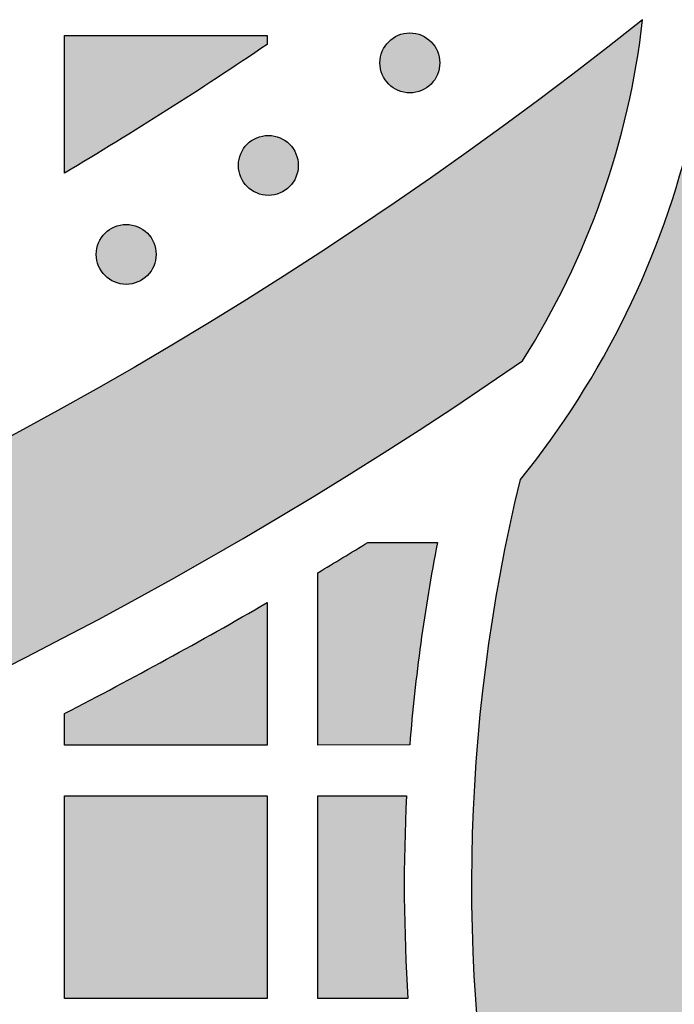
# Model space of a CAD drawing. Header units: millimetres. Extents: x -3873 to -97, y 912 to 4165.
# Tile 178 of 656: x -3210 to -3171, y 1203 to 1262. Entities that reach past the tile are written whole.
import ezdxf

# ---------------------------------------------------------------- set-up
doc = ezdxf.new("R2010")
doc.units = ezdxf.units.MM
doc.layers.add('pattern', color=7, linetype='Continuous', true_color=0x000000)

msp = doc.modelspace()

# ---------------------------------------------------------------- hatches: boundary and pattern name
at = {"layer": 'pattern'}
for points in [[(-3179.908, 1241.55), (-3179.207, 1242.692), (-3178.537, 1243.857), (-3177.898, 1245.044), (-3177.292, 1246.25), (-3176.719, 1247.475), (-3176.18, 1248.717), (-3175.677, 1249.974), (-3175.208, 1251.246), (-3174.776, 1252.531), (-3174.381, 1253.827), (-3174.023, 1255.132), (-3173.702, 1256.446), (-3173.419, 1257.766), (-3173.174, 1259.091), (-3172.966, 1260.418), (-3172.796, 1261.748), (-3176.824, 1258.607), (-3180.929, 1255.54), (-3185.108, 1252.548), (-3189.36, 1249.635), (-3193.682, 1246.803), (-3198.073, 1244.054), (-3202.529, 1241.391), (-3207.048, 1238.817), (-3211.628, 1236.332), (-3216.266, 1233.94), (-3220.959, 1231.643), (-3225.704, 1229.441), (-3230.498, 1227.337), (-3235.338, 1225.333), (-3240.222, 1223.43), (-3245.145, 1221.63), (-3250.106, 1219.932), (-3255.099, 1218.34), (-3260.123, 1216.853), (-3265.173, 1215.473), (-3270.246, 1214.2), (-3275.34, 1213.034), (-3280.45, 1211.976), (-3285.573, 1211.027), (-3290.706, 1210.186), (-3295.845, 1209.453), (-3300.987, 1208.828), (-3306.129, 1208.311), (-3311.266, 1207.901), (-3316.397, 1207.598), (-3321.517, 1207.401), (-3326.624, 1207.309), (-3326.623, 1195.309), (-3321.81, 1195.389), (-3316.987, 1195.558), (-3312.156, 1195.816), (-3307.32, 1196.165), (-3302.481, 1196.604), (-3297.642, 1197.134), (-3292.805, 1197.754), (-3287.973, 1198.466), (-3283.148, 1199.269), (-3278.334, 1200.163), (-3273.531, 1201.148), (-3268.744, 1202.223), (-3263.974, 1203.389), (-3259.225, 1204.644), (-3254.498, 1205.989), (-3249.797, 1207.423), (-3245.123, 1208.944), (-3240.479, 1210.553), (-3235.868, 1212.247), (-3231.292, 1214.027), (-3226.753, 1215.891), (-3222.254, 1217.838), (-3217.797, 1219.866), (-3213.384, 1221.975), (-3209.017, 1224.162), (-3204.698, 1226.427), (-3200.43, 1228.768), (-3196.214, 1231.183), (-3192.052, 1233.671), (-3187.945, 1236.229), (-3183.897, 1238.856)], [(-3207.029, 1252.667), (-3207.03, 1260.808), (-3195.031, 1260.809), (-3195.031, 1260.284), (-3200.973, 1256.386)], [(-3187.834, 1257.934), (-3187.806, 1257.906), (-3187.777, 1257.879), (-3187.747, 1257.853), (-3187.716, 1257.826), (-3187.685, 1257.801), (-3187.652, 1257.775), (-3187.619, 1257.751), (-3187.585, 1257.727), (-3187.55, 1257.703), (-3187.514, 1257.681), (-3187.478, 1257.659), (-3187.44, 1257.637), (-3187.402, 1257.617), (-3187.364, 1257.597), (-3187.324, 1257.578), (-3187.284, 1257.56), (-3187.243, 1257.543), (-3187.202, 1257.527), (-3187.16, 1257.512), (-3187.118, 1257.498), (-3187.075, 1257.485), (-3187.031, 1257.473), (-3186.987, 1257.462), (-3186.943, 1257.452), (-3186.898, 1257.443), (-3186.853, 1257.436), (-3186.808, 1257.429), (-3186.763, 1257.424), (-3186.717, 1257.42), (-3186.671, 1257.417), (-3186.625, 1257.415), (-3186.579, 1257.414), (-3186.533, 1257.415), (-3186.488, 1257.417), (-3186.442, 1257.42), (-3186.396, 1257.424), (-3186.351, 1257.429), (-3186.305, 1257.436), (-3186.26, 1257.443), (-3186.216, 1257.452), (-3186.172, 1257.462), (-3186.128, 1257.473), (-3186.084, 1257.485), (-3186.041, 1257.498), (-3185.999, 1257.512), (-3185.957, 1257.527), (-3185.915, 1257.543), (-3185.875, 1257.56), (-3185.835, 1257.578), (-3185.795, 1257.597), (-3185.756, 1257.617), (-3185.718, 1257.637), (-3185.681, 1257.659), (-3185.645, 1257.681), (-3185.609, 1257.703), (-3185.574, 1257.727), (-3185.54, 1257.751), (-3185.507, 1257.776), (-3185.474, 1257.801), (-3185.443, 1257.827), (-3185.412, 1257.853), (-3185.382, 1257.88), (-3185.353, 1257.907), (-3185.325, 1257.934), (-3185.297, 1257.962), (-3185.27, 1257.991), (-3185.243, 1258.021), (-3185.217, 1258.052), (-3185.191, 1258.084), (-3185.166, 1258.116), (-3185.142, 1258.149), (-3185.118, 1258.183), (-3185.094, 1258.218), (-3185.071, 1258.254), (-3185.049, 1258.291), (-3185.028, 1258.328), (-3185.008, 1258.366), (-3184.988, 1258.405), (-3184.969, 1258.444), (-3184.951, 1258.484), (-3184.934, 1258.525), (-3184.918, 1258.566), (-3184.903, 1258.608), (-3184.889, 1258.651), (-3184.876, 1258.694), (-3184.864, 1258.737), (-3184.853, 1258.781), (-3184.843, 1258.825), (-3184.834, 1258.87), (-3184.827, 1258.915), (-3184.82, 1258.96), (-3184.815, 1259.006), (-3184.811, 1259.051), (-3184.808, 1259.097), (-3184.806, 1259.143), (-3184.805, 1259.189), (-3184.806, 1259.235), (-3184.808, 1259.281), (-3184.811, 1259.326), (-3184.815, 1259.372), (-3184.82, 1259.418), (-3184.827, 1259.463), (-3184.834, 1259.508), (-3184.843, 1259.552), (-3184.853, 1259.597), (-3184.864, 1259.641), (-3184.876, 1259.684), (-3184.889, 1259.727), (-3184.903, 1259.77), (-3184.918, 1259.811), (-3184.934, 1259.853), (-3184.951, 1259.894), (-3184.969, 1259.934), (-3184.988, 1259.973), (-3185.008, 1260.012), (-3185.028, 1260.05), (-3185.049, 1260.087), (-3185.072, 1260.124), (-3185.094, 1260.159), (-3185.118, 1260.194), (-3185.142, 1260.228), (-3185.166, 1260.262), (-3185.192, 1260.294), (-3185.217, 1260.326), (-3185.244, 1260.356), (-3185.27, 1260.386), (-3185.297, 1260.415), (-3185.325, 1260.443), (-3185.353, 1260.471), (-3185.382, 1260.498), (-3185.412, 1260.525), (-3185.443, 1260.551), (-3185.474, 1260.577), (-3185.507, 1260.602), (-3185.54, 1260.627), (-3185.574, 1260.651), (-3185.609, 1260.674), (-3185.645, 1260.697), (-3185.681, 1260.719), (-3185.719, 1260.74), (-3185.757, 1260.761), (-3185.795, 1260.78), (-3185.835, 1260.799), (-3185.875, 1260.817), (-3185.916, 1260.834), (-3185.957, 1260.85), (-3185.999, 1260.865), (-3186.041, 1260.879), (-3186.084, 1260.893), (-3186.128, 1260.905), (-3186.172, 1260.916), (-3186.216, 1260.925), (-3186.261, 1260.934), (-3186.306, 1260.942), (-3186.351, 1260.948), (-3186.396, 1260.954), (-3186.442, 1260.958), (-3186.488, 1260.961), (-3186.534, 1260.962), (-3186.58, 1260.963), (-3186.626, 1260.962), (-3186.672, 1260.961), (-3186.717, 1260.958), (-3186.763, 1260.954), (-3186.808, 1260.948), (-3186.854, 1260.942), (-3186.899, 1260.934), (-3186.943, 1260.925), (-3186.988, 1260.915), (-3187.031, 1260.905), (-3187.075, 1260.892), (-3187.118, 1260.879), (-3187.16, 1260.865), (-3187.202, 1260.85), (-3187.244, 1260.834), (-3187.284, 1260.817), (-3187.324, 1260.799), (-3187.364, 1260.78), (-3187.403, 1260.761), (-3187.441, 1260.74), (-3187.478, 1260.719), (-3187.514, 1260.697), (-3187.55, 1260.674), (-3187.585, 1260.651), (-3187.619, 1260.627), (-3187.652, 1260.602), (-3187.685, 1260.577), (-3187.716, 1260.551), (-3187.747, 1260.525), (-3187.777, 1260.498), (-3187.806, 1260.471), (-3187.834, 1260.443), (-3187.862, 1260.415), (-3187.889, 1260.386), (-3187.916, 1260.356), (-3187.942, 1260.325), (-3187.968, 1260.294), (-3187.993, 1260.261), (-3188.018, 1260.228), (-3188.042, 1260.194), (-3188.065, 1260.159), (-3188.088, 1260.123), (-3188.11, 1260.087), (-3188.131, 1260.05), (-3188.152, 1260.012), (-3188.171, 1259.973), (-3188.19, 1259.933), (-3188.208, 1259.893), (-3188.225, 1259.853), (-3188.241, 1259.811), (-3188.256, 1259.769), (-3188.27, 1259.727), (-3188.283, 1259.684), (-3188.295, 1259.64), (-3188.306, 1259.596), (-3188.316, 1259.552), (-3188.325, 1259.508), (-3188.333, 1259.463), (-3188.339, 1259.417), (-3188.344, 1259.372), (-3188.349, 1259.326), (-3188.351, 1259.28), (-3188.353, 1259.235), (-3188.354, 1259.189), (-3188.353, 1259.143), (-3188.351, 1259.097), (-3188.349, 1259.051), (-3188.344, 1259.005), (-3188.339, 1258.96), (-3188.333, 1258.915), (-3188.325, 1258.87), (-3188.316, 1258.825), (-3188.306, 1258.781), (-3188.295, 1258.737), (-3188.283, 1258.693), (-3188.27, 1258.65), (-3188.256, 1258.608), (-3188.241, 1258.566), (-3188.225, 1258.525), (-3188.208, 1258.484), (-3188.19, 1258.444), (-3188.171, 1258.404), (-3188.151, 1258.366), (-3188.131, 1258.328), (-3188.11, 1258.29), (-3188.088, 1258.254), (-3188.065, 1258.218), (-3188.041, 1258.183), (-3188.017, 1258.149), (-3187.993, 1258.116), (-3187.968, 1258.083), (-3187.942, 1258.052), (-3187.915, 1258.021), (-3187.889, 1257.991), (-3187.862, 1257.962)], [(-3196.213, 1251.869), (-3196.185, 1251.842), (-3196.156, 1251.815), (-3196.126, 1251.788), (-3196.096, 1251.762), (-3196.064, 1251.736), (-3196.031, 1251.711), (-3195.998, 1251.686), (-3195.964, 1251.662), (-3195.929, 1251.638), (-3195.893, 1251.616), (-3195.857, 1251.594), (-3195.82, 1251.572), (-3195.782, 1251.552), (-3195.743, 1251.532), (-3195.703, 1251.513), (-3195.663, 1251.496), (-3195.623, 1251.479), (-3195.581, 1251.462), (-3195.539, 1251.447), (-3195.497, 1251.433), (-3195.454, 1251.42), (-3195.41, 1251.408), (-3195.367, 1251.397), (-3195.322, 1251.387), (-3195.278, 1251.379), (-3195.233, 1251.371), (-3195.187, 1251.364), (-3195.142, 1251.359), (-3195.096, 1251.355), (-3195.05, 1251.352), (-3195.005, 1251.35), (-3194.959, 1251.35), (-3194.913, 1251.35), (-3194.867, 1251.352), (-3194.821, 1251.355), (-3194.775, 1251.359), (-3194.73, 1251.364), (-3194.685, 1251.371), (-3194.64, 1251.379), (-3194.595, 1251.387), (-3194.551, 1251.397), (-3194.507, 1251.408), (-3194.463, 1251.42), (-3194.42, 1251.433), (-3194.378, 1251.447), (-3194.336, 1251.463), (-3194.295, 1251.479), (-3194.254, 1251.496), (-3194.214, 1251.514), (-3194.174, 1251.532), (-3194.136, 1251.552), (-3194.098, 1251.573), (-3194.06, 1251.594), (-3194.024, 1251.616), (-3193.988, 1251.639), (-3193.953, 1251.662), (-3193.919, 1251.686), (-3193.886, 1251.711), (-3193.853, 1251.736), (-3193.822, 1251.762), (-3193.791, 1251.788), (-3193.761, 1251.815), (-3193.732, 1251.842), (-3193.704, 1251.869), (-3193.677, 1251.898), (-3193.649, 1251.927), (-3193.623, 1251.956), (-3193.596, 1251.987), (-3193.571, 1252.019), (-3193.545, 1252.051), (-3193.521, 1252.085), (-3193.497, 1252.119), (-3193.473, 1252.154), (-3193.451, 1252.189), (-3193.429, 1252.226), (-3193.407, 1252.263), (-3193.387, 1252.301), (-3193.367, 1252.34), (-3193.348, 1252.379), (-3193.33, 1252.419), (-3193.313, 1252.46), (-3193.297, 1252.501), (-3193.282, 1252.543), (-3193.268, 1252.586), (-3193.255, 1252.629), (-3193.243, 1252.672), (-3193.232, 1252.716), (-3193.222, 1252.761), (-3193.213, 1252.805), (-3193.206, 1252.85), (-3193.199, 1252.895), (-3193.194, 1252.941), (-3193.19, 1252.986), (-3193.187, 1253.032), (-3193.185, 1253.078), (-3193.185, 1253.124), (-3193.185, 1253.17), (-3193.187, 1253.216), (-3193.19, 1253.262), (-3193.194, 1253.307), (-3193.199, 1253.353), (-3193.206, 1253.398), (-3193.213, 1253.443), (-3193.222, 1253.488), (-3193.232, 1253.532), (-3193.243, 1253.576), (-3193.255, 1253.619), (-3193.268, 1253.662), (-3193.282, 1253.705), (-3193.297, 1253.747), (-3193.313, 1253.788), (-3193.331, 1253.829), (-3193.348, 1253.869), (-3193.367, 1253.908), (-3193.387, 1253.947), (-3193.407, 1253.985), (-3193.429, 1254.022), (-3193.451, 1254.059), (-3193.474, 1254.095), (-3193.497, 1254.129), (-3193.521, 1254.164), (-3193.546, 1254.197), (-3193.571, 1254.229), (-3193.597, 1254.261), (-3193.623, 1254.292), (-3193.65, 1254.321), (-3193.677, 1254.351), (-3193.704, 1254.379), (-3193.732, 1254.406), (-3193.761, 1254.433), (-3193.791, 1254.46), (-3193.822, 1254.486), (-3193.854, 1254.512), (-3193.886, 1254.537), (-3193.919, 1254.562), (-3193.954, 1254.586), (-3193.988, 1254.609), (-3194.024, 1254.632), (-3194.061, 1254.654), (-3194.098, 1254.675), (-3194.136, 1254.696), (-3194.175, 1254.716), (-3194.214, 1254.734), (-3194.254, 1254.752), (-3194.295, 1254.769), (-3194.336, 1254.785), (-3194.378, 1254.801), (-3194.421, 1254.815), (-3194.464, 1254.828), (-3194.507, 1254.84), (-3194.551, 1254.851), (-3194.595, 1254.861), (-3194.64, 1254.869), (-3194.685, 1254.877), (-3194.73, 1254.883), (-3194.776, 1254.889), (-3194.821, 1254.893), (-3194.867, 1254.896), (-3194.913, 1254.898), (-3194.959, 1254.898), (-3195.005, 1254.898), (-3195.051, 1254.896), (-3195.097, 1254.893), (-3195.142, 1254.889), (-3195.188, 1254.883), (-3195.233, 1254.877), (-3195.278, 1254.869), (-3195.323, 1254.861), (-3195.367, 1254.851), (-3195.411, 1254.84), (-3195.454, 1254.828), (-3195.497, 1254.815), (-3195.54, 1254.8), (-3195.582, 1254.785), (-3195.623, 1254.769), (-3195.664, 1254.752), (-3195.704, 1254.734), (-3195.743, 1254.715), (-3195.782, 1254.696), (-3195.82, 1254.675), (-3195.857, 1254.654), (-3195.894, 1254.632), (-3195.929, 1254.609), (-3195.964, 1254.586), (-3195.998, 1254.562), (-3196.032, 1254.537), (-3196.064, 1254.512), (-3196.096, 1254.486), (-3196.126, 1254.46), (-3196.156, 1254.433), (-3196.185, 1254.406), (-3196.214, 1254.378), (-3196.241, 1254.35), (-3196.268, 1254.321), (-3196.295, 1254.291), (-3196.321, 1254.261), (-3196.347, 1254.229), (-3196.372, 1254.197), (-3196.397, 1254.163), (-3196.421, 1254.129), (-3196.444, 1254.094), (-3196.467, 1254.059), (-3196.489, 1254.022), (-3196.51, 1253.985), (-3196.531, 1253.947), (-3196.55, 1253.908), (-3196.569, 1253.869), (-3196.587, 1253.829), (-3196.604, 1253.788), (-3196.62, 1253.746), (-3196.635, 1253.704), (-3196.65, 1253.662), (-3196.663, 1253.619), (-3196.675, 1253.576), (-3196.686, 1253.532), (-3196.696, 1253.487), (-3196.704, 1253.443), (-3196.712, 1253.398), (-3196.718, 1253.353), (-3196.724, 1253.307), (-3196.728, 1253.261), (-3196.731, 1253.216), (-3196.733, 1253.17), (-3196.733, 1253.124), (-3196.733, 1253.078), (-3196.731, 1253.032), (-3196.728, 1252.986), (-3196.724, 1252.941), (-3196.718, 1252.895), (-3196.712, 1252.85), (-3196.704, 1252.805), (-3196.695, 1252.76), (-3196.686, 1252.716), (-3196.675, 1252.672), (-3196.663, 1252.629), (-3196.649, 1252.586), (-3196.635, 1252.543), (-3196.62, 1252.501), (-3196.604, 1252.46), (-3196.587, 1252.419), (-3196.569, 1252.379), (-3196.55, 1252.34), (-3196.531, 1252.301), (-3196.51, 1252.263), (-3196.489, 1252.226), (-3196.467, 1252.189), (-3196.444, 1252.153), (-3196.421, 1252.118), (-3196.397, 1252.084), (-3196.372, 1252.051), (-3196.347, 1252.019), (-3196.321, 1251.987), (-3196.295, 1251.956), (-3196.268, 1251.926), (-3196.241, 1251.897)], [(-3180.031, 1234.525), (-3179.136, 1235.664), (-3178.27, 1236.832), (-3177.435, 1238.026), (-3176.633, 1239.246), (-3175.864, 1240.489), (-3175.129, 1241.756), (-3174.43, 1243.043), (-3173.768, 1244.351), (-3173.142, 1245.676), (-3172.555, 1247.018), (-3172.006, 1248.376), (-3171.496, 1249.746), (-3171.026, 1251.128), (-3170.596, 1252.52), (-3170.205, 1253.92), (-3169.855, 1255.327), (-3169.668, 1253.785), (-3169.439, 1252.245), (-3169.17, 1250.708), (-3168.859, 1249.176), (-3168.509, 1247.651), (-3168.117, 1246.134), (-3167.686, 1244.626), (-3167.215, 1243.13), (-3166.705, 1241.647), (-3166.156, 1240.179), (-3165.568, 1238.726), (-3164.944, 1237.291), (-3164.283, 1235.875), (-3163.586, 1234.478), (-3162.855, 1233.104), (-3162.089, 1231.752), (-3163.071, 1229.953), (-3163.997, 1228.121), (-3164.865, 1226.26), (-3165.676, 1224.371), (-3166.426, 1222.457), (-3167.116, 1220.522), (-3167.744, 1218.568), (-3168.31, 1216.598), (-3168.545, 1215.697), (-3168.765, 1214.79), (-3168.968, 1213.877), (-3169.156, 1212.958), (-3169.328, 1212.035), (-3169.483, 1211.106), (-3169.621, 1210.174), (-3169.743, 1209.238), (-3169.848, 1208.298), (-3169.937, 1207.356), (-3170.008, 1206.411), (-3170.062, 1205.465), (-3170.099, 1204.517), (-3170.118, 1203.568), (-3170.121, 1202.618), (-3170.106, 1201.669), (-3170.074, 1200.72), (-3170.025, 1199.772), (-3169.958, 1198.825), (-3169.875, 1197.88), (-3169.774, 1196.937), (-3169.657, 1195.997), (-3169.522, 1195.06), (-3169.371, 1194.127), (-3169.203, 1193.198), (-3169.019, 1192.274), (-3168.818, 1191.354), (-3168.601, 1190.44), (-3168.369, 1189.532), (-3168.12, 1188.63), (-3167.856, 1187.734), (-3167.577, 1186.846), (-3167.298, 1186.024), (-3166.993, 1185.205), (-3166.663, 1184.39), (-3166.307, 1183.58), (-3165.926, 1182.777), (-3165.519, 1181.981), (-3165.088, 1181.195), (-3164.631, 1180.418), (-3164.15, 1179.652), (-3163.645, 1178.899), (-3163.117, 1178.159), (-3162.565, 1177.434), (-3161.99, 1176.724), (-3161.394, 1176.031), (-3160.777, 1175.356), (-3160.139, 1174.699), (-3159.482, 1174.061), (-3158.807, 1173.444), (-3158.113, 1172.848), (-3157.404, 1172.274), (-3156.678, 1171.722), (-3155.938, 1171.193), (-3155.185, 1170.688), (-3154.419, 1170.208), (-3153.643, 1169.751), (-3152.856, 1169.32), (-3152.06, 1168.914), (-3151.257, 1168.533), (-3150.447, 1168.177), (-3149.632, 1167.847), (-3148.813, 1167.542), (-3147.991, 1167.263), (-3147.102, 1166.984), (-3146.207, 1166.72), (-3145.305, 1166.472), (-3144.397, 1166.239), (-3143.482, 1166.023), (-3142.563, 1165.822), (-3141.638, 1165.638), (-3140.709, 1165.47), (-3139.776, 1165.319), (-3138.84, 1165.185), (-3137.9, 1165.067), (-3136.957, 1164.967), (-3136.012, 1164.884), (-3135.065, 1164.817), (-3134.117, 1164.768), (-3133.168, 1164.736), (-3132.218, 1164.722), (-3131.268, 1164.724), (-3130.319, 1164.744), (-3129.371, 1164.781), (-3128.425, 1164.835), (-3127.48, 1164.907), (-3126.538, 1164.995), (-3125.599, 1165.1), (-3124.663, 1165.222), (-3123.73, 1165.361), (-3122.802, 1165.517), (-3121.878, 1165.688), (-3120.96, 1165.876), (-3120.047, 1166.08), (-3119.139, 1166.299), (-3118.238, 1166.535), (-3116.27, 1167.1), (-3114.318, 1167.728), (-3112.385, 1168.417), (-3110.473, 1169.168), (-3108.586, 1169.977), (-3106.726, 1170.845), (-3104.895, 1171.77), (-3103.098, 1172.751), (-3102.008, 1172.148), (-3100.905, 1171.565), (-3099.79, 1171.003), (-3098.664, 1170.461), (-3097.527, 1169.941), (-3096.379, 1169.443), (-3095.222, 1168.966), (-3094.055, 1168.511), (-3092.88, 1168.079), (-3091.697, 1167.669), (-3090.507, 1167.283), (-3089.311, 1166.919), (-3088.108, 1166.578), (-3086.901, 1166.261), (-3085.688, 1165.967), (-3084.473, 1165.697), (-3087.38, 1165.004), (-3090.269, 1164.224), (-3093.135, 1163.355), (-3095.976, 1162.399), (-3098.786, 1161.358), (-3101.562, 1160.233), (-3104.3, 1159.025), (-3106.996, 1157.737), (-3108.293, 1157.209), (-3109.607, 1156.707), (-3110.935, 1156.232), (-3112.278, 1155.786), (-3113.634, 1155.368), (-3115.003, 1154.979), (-3116.383, 1154.619), (-3117.775, 1154.29), (-3119.176, 1153.99), (-3120.586, 1153.722), (-3122.004, 1153.485), (-3123.428, 1153.28), (-3124.858, 1153.106), (-3126.293, 1152.965), (-3127.732, 1152.855), (-3129.172, 1152.778), (-3130.615, 1152.733), (-3132.057, 1152.721), (-3133.499, 1152.741), (-3134.938, 1152.793), (-3136.375, 1152.877), (-3137.808, 1152.994), (-3139.235, 1153.142), (-3140.657, 1153.322), (-3142.071, 1153.532), (-3143.477, 1153.774), (-3144.874, 1154.046), (-3146.261, 1154.348), (-3147.637, 1154.68), (-3149, 1155.041), (-3150.351, 1155.43), (-3151.688, 1155.847), (-3152.834, 1156.236), (-3153.976, 1156.661), (-3155.112, 1157.121), (-3156.241, 1157.617), (-3157.361, 1158.148), (-3158.47, 1158.714), (-3159.567, 1159.316), (-3160.65, 1159.952), (-3161.717, 1160.622), (-3162.767, 1161.326), (-3163.799, 1162.063), (-3164.81, 1162.832), (-3165.8, 1163.633), (-3166.766, 1164.464), (-3167.708, 1165.324), (-3168.624, 1166.213), (-3169.513, 1167.129), (-3170.373, 1168.07), (-3171.205, 1169.037), (-3172.005, 1170.026), (-3172.775, 1171.037), (-3173.512, 1172.069), (-3174.216, 1173.119), (-3174.886, 1174.186), (-3175.522, 1175.269), (-3176.124, 1176.365), (-3176.691, 1177.474), (-3177.222, 1178.594), (-3177.718, 1179.723), (-3178.178, 1180.859), (-3178.603, 1182.001), (-3178.993, 1183.147), (-3179.499, 1184.785), (-3179.962, 1186.436), (-3180.381, 1188.098), (-3180.755, 1189.771), (-3181.292, 1192.521), (-3181.753, 1195.292), (-3182.139, 1198.081), (-3182.447, 1200.885), (-3182.678, 1203.701), (-3182.829, 1206.526), (-3182.902, 1209.356), (-3182.896, 1212.188), (-3182.811, 1215.019), (-3182.646, 1217.846), (-3182.403, 1220.664), (-3182.082, 1223.471), (-3181.683, 1226.264), (-3181.208, 1229.039), (-3180.657, 1231.794)], [(-3204.635, 1246.602), (-3204.607, 1246.574), (-3204.578, 1246.547), (-3204.548, 1246.52), (-3204.517, 1246.494), (-3204.486, 1246.468), (-3204.453, 1246.443), (-3204.42, 1246.418), (-3204.386, 1246.394), (-3204.351, 1246.371), (-3204.315, 1246.348), (-3204.279, 1246.326), (-3204.241, 1246.305), (-3204.203, 1246.284), (-3204.165, 1246.265), (-3204.125, 1246.246), (-3204.085, 1246.228), (-3204.044, 1246.211), (-3204.003, 1246.195), (-3203.961, 1246.18), (-3203.918, 1246.166), (-3203.876, 1246.153), (-3203.832, 1246.141), (-3203.788, 1246.13), (-3203.744, 1246.12), (-3203.699, 1246.111), (-3203.654, 1246.103), (-3203.609, 1246.097), (-3203.564, 1246.092), (-3203.518, 1246.087), (-3203.472, 1246.085), (-3203.426, 1246.083), (-3203.38, 1246.082), (-3203.334, 1246.083), (-3203.288, 1246.085), (-3203.243, 1246.088), (-3203.197, 1246.092), (-3203.152, 1246.097), (-3203.106, 1246.103), (-3203.061, 1246.111), (-3203.017, 1246.12), (-3202.972, 1246.13), (-3202.929, 1246.141), (-3202.885, 1246.153), (-3202.842, 1246.166), (-3202.8, 1246.18), (-3202.758, 1246.195), (-3202.716, 1246.211), (-3202.676, 1246.228), (-3202.635, 1246.246), (-3202.596, 1246.265), (-3202.557, 1246.285), (-3202.519, 1246.305), (-3202.482, 1246.326), (-3202.446, 1246.348), (-3202.41, 1246.371), (-3202.375, 1246.395), (-3202.341, 1246.419), (-3202.308, 1246.443), (-3202.275, 1246.469), (-3202.243, 1246.494), (-3202.213, 1246.521), (-3202.183, 1246.547), (-3202.154, 1246.574), (-3202.126, 1246.602), (-3202.098, 1246.63), (-3202.071, 1246.659), (-3202.044, 1246.689), (-3202.018, 1246.72), (-3201.992, 1246.751), (-3201.967, 1246.784), (-3201.942, 1246.817), (-3201.918, 1246.851), (-3201.895, 1246.886), (-3201.872, 1246.922), (-3201.85, 1246.958), (-3201.829, 1246.996), (-3201.808, 1247.034), (-3201.789, 1247.072), (-3201.77, 1247.112), (-3201.752, 1247.152), (-3201.735, 1247.193), (-3201.719, 1247.234), (-3201.704, 1247.276), (-3201.69, 1247.318), (-3201.677, 1247.361), (-3201.665, 1247.405), (-3201.654, 1247.449), (-3201.644, 1247.493), (-3201.635, 1247.538), (-3201.627, 1247.583), (-3201.621, 1247.628), (-3201.616, 1247.673), (-3201.611, 1247.719), (-3201.608, 1247.765), (-3201.607, 1247.811), (-3201.606, 1247.857), (-3201.607, 1247.903), (-3201.609, 1247.948), (-3201.611, 1247.994), (-3201.616, 1248.04), (-3201.621, 1248.085), (-3201.627, 1248.131), (-3201.635, 1248.176), (-3201.644, 1248.22), (-3201.654, 1248.264), (-3201.665, 1248.308), (-3201.677, 1248.352), (-3201.69, 1248.395), (-3201.704, 1248.437), (-3201.719, 1248.479), (-3201.735, 1248.521), (-3201.752, 1248.561), (-3201.77, 1248.601), (-3201.789, 1248.641), (-3201.809, 1248.68), (-3201.829, 1248.718), (-3201.85, 1248.755), (-3201.872, 1248.791), (-3201.895, 1248.827), (-3201.919, 1248.862), (-3201.943, 1248.896), (-3201.967, 1248.929), (-3201.992, 1248.962), (-3202.018, 1248.993), (-3202.044, 1249.024), (-3202.071, 1249.054), (-3202.098, 1249.083), (-3202.126, 1249.111), (-3202.154, 1249.139), (-3202.183, 1249.166), (-3202.213, 1249.193), (-3202.244, 1249.219), (-3202.275, 1249.245), (-3202.308, 1249.27), (-3202.341, 1249.294), (-3202.375, 1249.319), (-3202.41, 1249.342), (-3202.446, 1249.365), (-3202.482, 1249.387), (-3202.52, 1249.408), (-3202.558, 1249.428), (-3202.596, 1249.448), (-3202.636, 1249.467), (-3202.676, 1249.485), (-3202.717, 1249.502), (-3202.758, 1249.518), (-3202.8, 1249.533), (-3202.842, 1249.547), (-3202.885, 1249.56), (-3202.929, 1249.572), (-3202.973, 1249.583), (-3203.017, 1249.593), (-3203.062, 1249.602), (-3203.107, 1249.61), (-3203.152, 1249.616), (-3203.197, 1249.621), (-3203.243, 1249.625), (-3203.289, 1249.628), (-3203.335, 1249.63), (-3203.381, 1249.631), (-3203.426, 1249.63), (-3203.472, 1249.628), (-3203.518, 1249.625), (-3203.564, 1249.621), (-3203.609, 1249.616), (-3203.655, 1249.609), (-3203.699, 1249.602), (-3203.744, 1249.593), (-3203.788, 1249.583), (-3203.832, 1249.572), (-3203.876, 1249.56), (-3203.919, 1249.547), (-3203.961, 1249.533), (-3204.003, 1249.518), (-3204.045, 1249.502), (-3204.085, 1249.485), (-3204.125, 1249.467), (-3204.165, 1249.448), (-3204.204, 1249.428), (-3204.242, 1249.408), (-3204.279, 1249.387), (-3204.315, 1249.364), (-3204.351, 1249.342), (-3204.386, 1249.318), (-3204.42, 1249.294), (-3204.453, 1249.27), (-3204.486, 1249.244), (-3204.517, 1249.219), (-3204.548, 1249.192), (-3204.578, 1249.166), (-3204.607, 1249.139), (-3204.635, 1249.111), (-3204.663, 1249.083), (-3204.69, 1249.054), (-3204.717, 1249.024), (-3204.743, 1248.993), (-3204.769, 1248.962), (-3204.794, 1248.929), (-3204.818, 1248.896), (-3204.842, 1248.862), (-3204.866, 1248.827), (-3204.889, 1248.791), (-3204.911, 1248.755), (-3204.932, 1248.717), (-3204.952, 1248.679), (-3204.972, 1248.641), (-3204.991, 1248.601), (-3205.009, 1248.561), (-3205.026, 1248.52), (-3205.042, 1248.479), (-3205.057, 1248.437), (-3205.071, 1248.395), (-3205.084, 1248.352), (-3205.096, 1248.308), (-3205.107, 1248.264), (-3205.117, 1248.22), (-3205.126, 1248.175), (-3205.133, 1248.13), (-3205.14, 1248.085), (-3205.145, 1248.04), (-3205.149, 1247.994), (-3205.152, 1247.948), (-3205.154, 1247.902), (-3205.155, 1247.856), (-3205.154, 1247.81), (-3205.152, 1247.765), (-3205.149, 1247.719), (-3205.145, 1247.673), (-3205.14, 1247.628), (-3205.133, 1247.582), (-3205.126, 1247.537), (-3205.117, 1247.493), (-3205.107, 1247.448), (-3205.096, 1247.405), (-3205.084, 1247.361), (-3205.071, 1247.318), (-3205.057, 1247.276), (-3205.042, 1247.234), (-3205.026, 1247.192), (-3205.009, 1247.152), (-3204.991, 1247.112), (-3204.972, 1247.072), (-3204.952, 1247.033), (-3204.932, 1246.995), (-3204.91, 1246.958), (-3204.888, 1246.922), (-3204.866, 1246.886), (-3204.842, 1246.851), (-3204.818, 1246.817), (-3204.794, 1246.784), (-3204.768, 1246.751), (-3204.743, 1246.72), (-3204.716, 1246.689), (-3204.69, 1246.659), (-3204.662, 1246.63)], [(-3186.583, 1218.833), (-3192.027, 1218.81), (-3192.028, 1229.012), (-3189.065, 1230.81), (-3184.943, 1230.805), (-3185.482, 1227.831), (-3185.935, 1224.842), (-3186.302, 1221.842)], [(-3195.028, 1227.244), (-3195.027, 1218.809), (-3207.027, 1218.808), (-3207.027, 1220.688), (-3200.985, 1223.889)], [(-3195.026, 1203.809), (-3207.025, 1203.808), (-3207.026, 1215.808), (-3195.027, 1215.809)], [(-3186.693, 1203.81), (-3192.026, 1203.81), (-3192.027, 1215.809), (-3186.778, 1215.81), (-3186.885, 1212.811), (-3186.907, 1209.809), (-3186.843, 1206.807)]]:
    msp.add_hatch(color=256, dxfattribs=at).paths.add_polyline_path(points, flags=0)

# ---------------------------------------------------------------- linework, layer by layer
for points in [[(-3207.029, 1252.667), (-3207.03, 1260.808), (-3195.031, 1260.809), (-3195.031, 1260.284)], [(-3189.065, 1230.81), (-3184.943, 1230.805)], [(-3186.583, 1218.833), (-3192.027, 1218.81), (-3192.028, 1229.012)], [(-3195.028, 1227.244), (-3195.027, 1218.809), (-3207.027, 1218.808), (-3207.027, 1220.688)], [(-3186.693, 1203.81), (-3192.026, 1203.81), (-3192.027, 1215.809), (-3186.778, 1215.81)]]:
    msp.add_lwpolyline(points, dxfattribs=at)
msp.add_lwpolyline([(-3195.026, 1203.809), (-3207.025, 1203.808), (-3207.026, 1215.808), (-3195.027, 1215.809)], close=True, dxfattribs=at)
for centre in [(-3186.58, 1259.189), (-3194.959, 1253.124), (-3203.38, 1247.856)]:
    msp.add_circle(centre, 1.774, dxfattribs=at)
at = {"layer": 'pattern', "extrusion": (0, 0, -1)}
for centre, radius, start, end in [((3328.58, 1457.391), 250.09, 231.47083, 269.55184), ((3328.58, 1457.391), 238.09, 235.88038, 239.30111), ((3081.628, 1210.551), 101.282, 348.16064, 13.69192)]:
    msp.add_arc(centre, radius, start, end, dxfattribs=at)
at = {"layer": 'pattern'}
for centre, radius, start, end in [((-3220.369, 1267.147), 47.878, 327.68128, 353.52585), ((-3220.369, 1267.147), 51.878, 321.03666, 346.83023), ((-3328.58, 1457.391), 262.09, 270.42785, 304.55926), ((-3328.58, 1457.391), 266.09, 300.87609, 301.6223), ((-3328.58, 1457.391), 266.09, 297.18174, 300.12631), ((-3081.628, 1210.551), 105.282, 177.13697, 183.6711)]:
    msp.add_arc(centre, radius, start, end, dxfattribs=at)
msp.add_open_spline([(-3184.943, 1230.805), (-3185.33, 1228.828), (-3185.992, 1224.85), (-3186.425, 1220.841), (-3186.583, 1218.833)], degree=3, dxfattribs=at)

doc.saveas('drawing.dxf')
